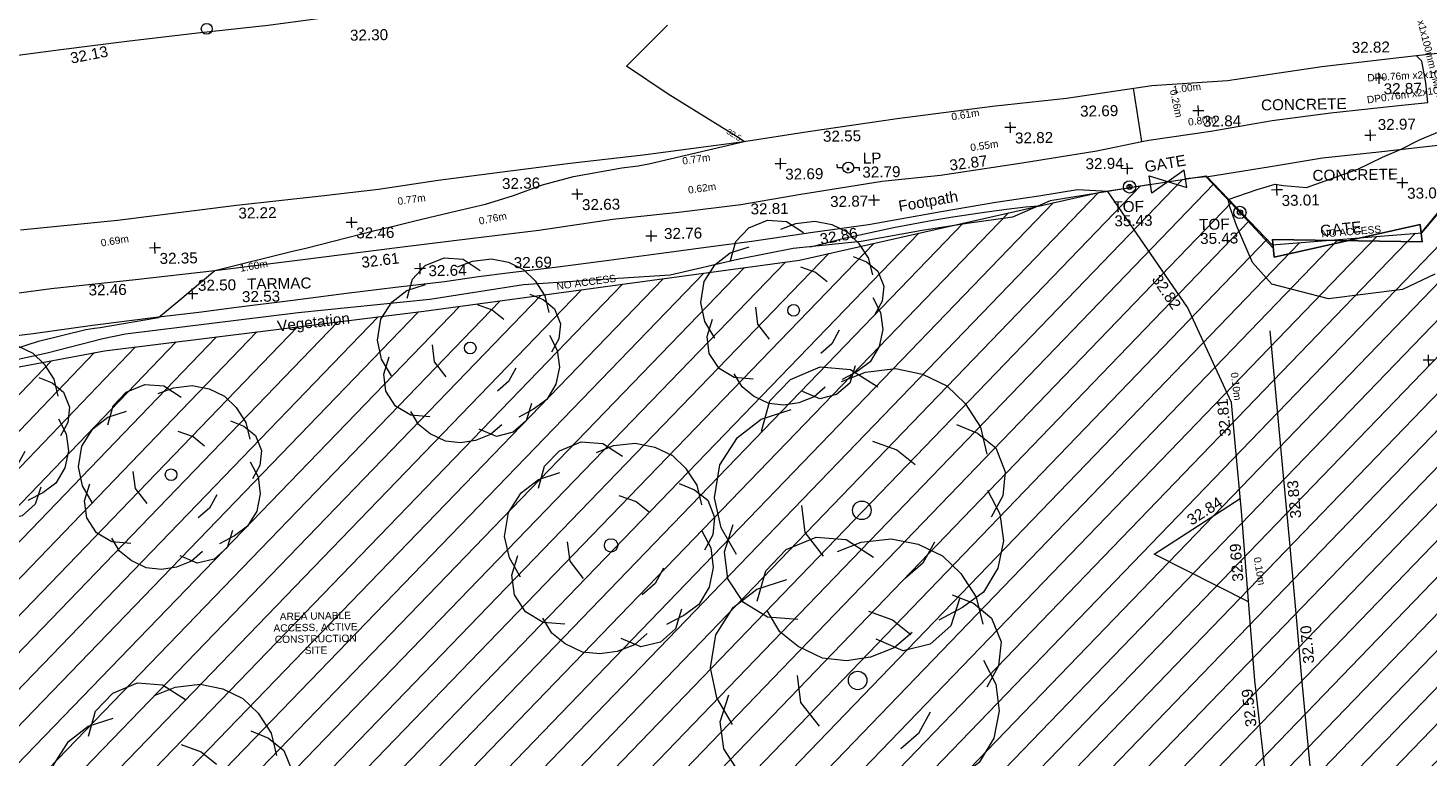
# Model space of a CAD drawing. Header units: millimetres. Extents: x -290717 to 520720, y -103372 to 287762.
# Tile 298 of 375: x 136870 to 184944, y 164211 to 189235. Entities that reach past the tile are written whole.
import ezdxf

# ---------------------------------------------------------------- set-up
doc = ezdxf.new("R2010")
doc.units = ezdxf.units.MM
for name, pattern in [('IMPORT-HIDDEN2 _3_', [4762.5, 3175, -1587.5]), ('IMPORT-UG_DRAINAGE_UNIDENTIFIED_QLB2 _2_', [2700, 1500, -300.0000000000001, 0, -250, 150, -300.0000000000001, 0, -200]), ('IMPORT-UG_ELEC_LV_QLB2 _2_', [2700, 1500, -300.0000000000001, 0, -250, 150, -300.0000000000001, 0, -200]), ('IMPORT-UG_ELEC_STREET LIGHTING_QLB2 _2_', [2700, 1500, -300.0000000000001, 0, -250, 150, -300.0000000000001, 0, -200])]:
    doc.linetypes.add(name, pattern=pattern)
for name, color, linetype, lineweight, true_color in [('00__TOPO__TOP_OF_FENCE_SYMBOL', 7, 'Continuous', 9, 0x666666), ('00_TOPO_FENCE', 7, 'Continuous', 9, 0x3f7f4f), ('00_TOPO_FOOTPATH', 7, 'Continuous', 9, 0xa50000), ('00_TOPO_FURN_BOLLARD', 7, 'Continuous', 9, 0x666666), ('00_TOPO_FURN_LAMP_POST', 7, 'Continuous', 9, 0x666666), ('00_TOPO_GATE', 7, 'Continuous', 9, 0xa50000), ('00_TOPO_LEVEL_SPOT', 7, 'Continuous', 9, 0x666666), ('00_TOPO_TOP_OF_FENCE', 7, 'Continuous', 9, 0x666666), ('00_TOPO_TREE', 7, 'Continuous', 9, 0x666666), ('00_TOPO_VEGETATION', 7, 'Continuous', 9, 0x52a552), ('00_UAV_FENCE', 7, 'Continuous', 9, 0x264c2f), ('00_UAV_GATE', 7, 'Continuous', 9, 0xa50000), ('00_UAV_LEVEL_SPOT', 7, 'Continuous', 9, 0x666666), ('01_DTM_CONTOUR_MJR', 7, 'Continuous', 9, 0x7f3f00), ('01_DTM_CONTOUR_MJR_LABELS', 7, 'Continuous', 9, 0x7f3f00), ('01_DTM_CONTOUR_MNR', 7, 'Continuous', 9, 0xa5a552), ('12333-PUM-2D-U-0001-C01 - Rev2_REVIT IMPORT_dwg', 7, 'Continuous', 9, 0x767676), ('PUM-CHAMBER EXTENTS', 6, 'IMPORT-HIDDEN2 _3_', 9, 0xff00ff), ('PUM-ELECTRIC-LV-QLB2', 1, 'IMPORT-UG_ELEC_LV_QLB2 _2_', 9, 0xff0000), ('PUM-UNABLE TO SURVEY', 190, 'Continuous', 9, 0x7f00ff), ('PUM-UNIDENTIFIED-QLB2', 150, 'IMPORT-UG_DRAINAGE_UNIDENTIFIED_QLB2 _2_', 9, 0x007fff)]:
    doc.layers.add(name, color=color, linetype=linetype, lineweight=lineweight, true_color=true_color)
for name, color, linetype, lineweight in [('00_TOPO_ROAD_EDGE', 7, 'Continuous', 9), ('00_TOPO_SURFACE', 7, 'Continuous', 9), ('00_TOPO_SURVEY_TEXT', 7, 'Continuous', 9), ('GEN-TEXT', 7, 'Continuous', 9)]:
    doc.layers.add(name, color=color, linetype=linetype, lineweight=lineweight)
doc.styles.add('Arial_1', font='arial.ttf', dxfattribs={"height": 250})
doc.styles.add('Swis721 Lt BT_1', font='swissl.ttf', dxfattribs={"height": 200})
doc.styles.add('Swis721 Lt BT_2', font='swissl.ttf', dxfattribs={"height": 375})

# ---------------------------------------------------------------- blocks, each defined once
blk = doc.blocks.new('12333-PUM-2D-U-0001-C01 - Rev2_REVIT IMPORT_dwg_CONIFEROUS_TREE_2-2077526-Site Location Plan Existing')
at = {"layer": '00_TOPO_TREE', "color": 254, "true_color": 0xcccccc, "flags": 128}
for points in [[(534054961.9255877, 725732743.7303348), (534055156.5525342, 725733392.4868233), (534055610.6820762, 725733846.6163652), (534056259.4385647, 725734106.1189605), (534056908.195053, 725734041.2433116), (534057492.0758927, 725733651.9894185)], [(534056713.5681065, 725733781.7407165), (534057232.5732973, 725733976.3676628), (534057881.3297858, 725734041.2433116), (534058465.2106255, 725733911.4920139), (534058984.2158161, 725733651.9894185), (534059373.4697092, 725733262.7355254), (534059697.8479536, 725732743.7303348), (534059827.5992512, 725732159.849495)], [(534054378.044748, 725730083.828732), (534054053.6665038, 725730667.7095716), (534053923.915206, 725731316.46606), (534054053.6665038, 725732030.0981975), (534054442.9203969, 725732613.979037), (534054961.9255877, 725733003.23293), (534055610.6820762, 725733197.8598766)], [(534059178.8427628, 725732808.6059835), (534059632.9723048, 725732613.979037), (534060022.2261978, 725732289.6007928), (534060216.8531443, 725731770.5956019), (534060151.9774954, 725731251.5904112), (534059892.4749001, 725730797.4608692)], [(534057362.324595, 725732484.2277393), (534057881.3297858, 725732289.6007928), (534058270.5836789, 725731965.2225486)], [(534059827.5992512, 725731381.3417089), (534060087.1018466, 725730862.3365183), (534060151.9774954, 725730278.4556786), (534060022.2261978, 725729694.5748389), (534059697.8479536, 725729175.5696481), (534059243.7184116, 725728851.1914039), (534058724.7132208, 725728591.6888083)], [(534055675.5577249, 725728656.5644574), (534055026.8012365, 725728721.4401062), (534054507.7960457, 725729045.8183504), (534054183.4178014, 725729564.8235412), (534054118.5421526, 725730148.7043809), (534054313.1690991, 725730732.5852203)], [(534056259.4385647, 725730018.953083), (534055870.1846715, 725730537.9582739), (534055805.3090225, 725731121.8391135)], [(534058659.8375719, 725730278.4556786), (534058400.3349767, 725729824.3261366), (534058011.0810835, 725729499.9478923)], [(534058140.8323812, 725728332.186213), (534057751.5784881, 725728007.8079689), (534057232.5732973, 725727813.1810222), (534056713.5681065, 725727748.3053734), (534056194.5629157, 725727813.1810222), (534055675.5577249, 725728072.6836176), (534055286.3038319, 725728397.0618619), (534055026.8012365, 725728851.1914039)], [(534059178.8427628, 725729045.8183504), (534058984.2158161, 725728461.9375106), (534058530.0862743, 725728072.6836176), (534057946.2054345, 725727942.9323199), (534057362.324595, 725728202.4349152)]]:
    blk.add_lwpolyline(points, dxfattribs=at)
at = {"layer": '00_TOPO_TREE', "color": 254, "true_color": 0xcccccc}
blk.add_circle((534057102.8219996, 725730992.0878158), 200.1345611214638, dxfattribs=at)
blk = doc.blocks.new('12333-PUM-2D-U-0001-C01 - Rev2_REVIT IMPORT_dwg_CONIFEROUS_TREE_2-2077527-Site Location Plan Existing')
at = {"layer": '00_TOPO_TREE', "color": 254, "true_color": 0xcccccc, "flags": 128}
for points in [[(534066087.0929633, 725733843.0327543), (534066281.7199099, 725734491.7892429), (534066735.8494518, 725734945.9187847), (534067384.6059403, 725735205.42138), (534068033.3624287, 725735140.5457312), (534068617.2432683, 725734751.291838)], [(534067838.7354822, 725734881.043136), (534068357.7406729, 725735075.6700824), (534069006.4971614, 725735140.5457312), (534069590.3780012, 725735010.7944335), (534070109.3831918, 725734751.291838), (534070498.6370848, 725734362.037945), (534070823.0153292, 725733843.0327543), (534070952.7666268, 725733259.1519146)], [(534065503.2121236, 725731183.1311516), (534065178.8338795, 725731767.0119911), (534065049.0825817, 725732415.7684796), (534065178.8338795, 725733129.4006171), (534065568.0877725, 725733713.2814566), (534066087.0929633, 725734102.5353496), (534066735.8494518, 725734297.1622962)], [(534068487.4919707, 725733583.5301589), (534069006.4971614, 725733388.9032125), (534069395.7510545, 725733064.5249681)], [(534070304.0101385, 725733907.9084032), (534070758.1396804, 725733713.2814566), (534071147.3935735, 725733388.9032125), (534071342.0205199, 725732869.8980215), (534071277.1448711, 725732350.8928308), (534071017.6422758, 725731896.7632889)], [(534067384.6059403, 725731118.2555026), (534066995.3520472, 725731637.2606936), (534066930.4763982, 725732221.1415331)], [(534070952.7666268, 725732480.6441286), (534071212.2692223, 725731961.6389378), (534071277.1448711, 725731377.7580981), (534071147.3935735, 725730793.8772584), (534070823.0153292, 725730274.8720677), (534070368.8857872, 725729950.4938235), (534069849.8805965, 725729690.9912279)], [(534066800.7251006, 725729755.866877), (534066151.9686121, 725729820.7425258), (534065632.9634213, 725730145.12077), (534065308.5851771, 725730664.1259607), (534065243.7095283, 725731248.0068004), (534065438.3364747, 725731831.88764)], [(534069785.0049476, 725731377.7580981), (534069525.5023523, 725730923.6285561), (534069136.2484592, 725730599.2503119)], [(534069265.9997569, 725729431.4886327), (534068876.7458637, 725729107.1103884), (534068357.7406729, 725728912.4834418), (534067838.7354822, 725728847.607793), (534067319.7302914, 725728912.4834418), (534066800.7251006, 725729171.9860373), (534066411.4712076, 725729496.3642814), (534066151.9686121, 725729950.4938235)], [(534070304.0101385, 725730145.12077), (534070109.3831918, 725729561.2399302), (534069655.25365, 725729171.9860373), (534069071.3728102, 725729042.2347397), (534068487.4919707, 725729301.737335)]]:
    blk.add_lwpolyline(points, dxfattribs=at)
at = {"layer": '00_TOPO_TREE', "color": 254, "true_color": 0xcccccc}
blk.add_circle((534068227.9893752, 725732091.3902354), 200.1345612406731, dxfattribs=at)
blk = doc.blocks.new('12333-PUM-2D-U-0001-C01 - Rev2_REVIT IMPORT_dwg_CONIFEROUS_TREE_2-2077528-Site Location Plan Existing')
at = {"layer": '00_TOPO_TREE', "color": 254, "true_color": 0xcccccc, "flags": 128}
for points in [[(534038054.9876048, 725730172.4043403), (534038249.6145514, 725730821.1608288), (534038703.7440932, 725731275.2903706), (534039352.5005818, 725731534.792966), (534040001.2570702, 725731469.917317), (534040585.1379098, 725731080.663424)], [(534039806.6301237, 725731210.4147217), (534040325.6353143, 725731405.0416683), (534040974.3918028, 725731469.917317), (534041558.2726426, 725731340.1660194), (534042077.2778333, 725731080.663424), (534042466.5317264, 725730691.4095309), (534042790.9099707, 725730172.4043403), (534042920.6612684, 725729588.5235006)], [(534037471.1067652, 725727512.5027373), (534037146.7285209, 725728096.383577), (534037016.9772232, 725728745.1400656), (534037146.7285209, 725729458.7722028), (534037535.9824139, 725730042.6530423), (534038054.9876048, 725730431.9069355), (534038703.7440932, 725730626.533882)], [(534042271.9047799, 725730237.279989), (534042726.0343218, 725730042.6530423), (534043115.2882149, 725729718.2747983), (534043309.9151614, 725729199.2696073), (534043245.0395125, 725728680.2644166), (534042985.5369173, 725728226.1348747)], [(534040455.3866122, 725729912.9017448), (534040974.3918028, 725729718.2747983), (534041363.645696, 725729393.8965541)], [(534042920.6612684, 725728810.0157143), (534043180.1638638, 725728291.0105236), (534043245.0395125, 725727707.129684), (534043115.2882149, 725727123.2488441), (534042790.9099707, 725726604.2436535), (534042336.7804287, 725726279.8654093), (534041817.7752379, 725726020.3628137)], [(534039352.5005818, 725727447.6270884), (534038963.2466886, 725727966.6322794), (534038898.3710397, 725728550.5131189)], [(534038768.619742, 725726085.2384628), (534038119.8632535, 725726150.1141117), (534037600.8580628, 725726474.492356), (534037276.4798186, 725726993.4975467), (534037211.6041697, 725727577.3783864), (534037406.2311162, 725728161.2592258)], [(534041752.8995891, 725727707.129684), (534041493.3969938, 725727253.0001421), (534041104.1431006, 725726928.6218977)], [(534042271.9047799, 725726474.492356), (534042077.2778333, 725725890.6115161), (534041623.1482914, 725725501.357623), (534041039.2674516, 725725371.6063254), (534040455.3866122, 725725631.1089207)], [(534041233.8943983, 725725760.8602184), (534040844.6405051, 725725436.4819742), (534040325.6353143, 725725241.8550277), (534039806.6301237, 725725176.9793788), (534039287.6249329, 725725241.8550277), (534038768.619742, 725725501.357623), (534038379.365849, 725725825.7358674), (534038119.8632535, 725726279.8654093)]]:
    blk.add_lwpolyline(points, dxfattribs=at)
at = {"layer": '00_TOPO_TREE', "color": 254, "true_color": 0xcccccc}
blk.add_circle((534040195.8840168, 725728420.7618213), 200.1345611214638, dxfattribs=at)
blk = doc.blocks.new('12333-PUM-2D-U-0001-C01 - Rev2_REVIT IMPORT_dwg_CONIFEROUS_TREE_2-2077529-Site Location Plan Existing')
at = {"layer": '00_TOPO_TREE', "color": 254, "true_color": 0xcccccc, "flags": 128}
for points in [[(534044615.1961455, 725728574.4560597), (534044809.8230921, 725729223.2125483), (534045263.952634, 725729677.3420901), (534045912.7091226, 725729936.8446854), (534046561.4656109, 725729871.9690366), (534047145.3464506, 725729482.7151434)], [(534046366.8386644, 725729612.4664414), (534046885.8438551, 725729807.0933877), (534047534.6003436, 725729871.9690366), (534048118.4811834, 725729742.2177389), (534048637.486374, 725729482.7151434), (534049026.7402671, 725729093.4612503), (534049351.1185114, 725728574.4560597), (534049480.8698091, 725727990.57522)], [(534044031.3153059, 725725914.554457), (534043706.9370617, 725726498.4352965), (534043577.1857639, 725727147.191785), (534043706.9370617, 725727860.8239223), (534044096.1909547, 725728444.704762), (534044615.1961455, 725728833.9586549), (534045263.952634, 725729028.5856016)], [(534047015.5951529, 725728314.9534643), (534047534.6003436, 725728120.3265177), (534047923.8542368, 725727795.9482735)], [(534048832.1133206, 725728639.3317084), (534049286.2428626, 725728444.704762), (534049675.4967557, 725728120.3265177), (534049870.1237022, 725727601.3213269), (534049805.2480533, 725727082.3161362), (534049545.745458, 725726628.1865941)], [(534045912.7091226, 725725849.678808), (534045523.4552293, 725726368.6839988), (534045458.5795804, 725726952.5648383)], [(534049480.8698091, 725727212.0674337), (534049740.3724045, 725726693.0622431), (534049805.2480533, 725726109.1814034), (534049675.4967557, 725725525.3005638), (534049351.1185114, 725725006.2953731), (534048896.9889694, 725724681.9171287), (534048377.9837786, 725724422.4145333)], [(534045328.8282828, 725724487.2901824), (534044680.0717944, 725724552.1658312), (534044161.0666035, 725724876.5440754), (534043836.6883593, 725725395.5492661), (534043771.8127105, 725725979.4301058), (534043966.439657, 725726563.3109454)], [(534048313.1081298, 725726109.1814034), (534048053.6055346, 725725655.0518615), (534047664.3516414, 725725330.6736172)], [(534047794.1029391, 725724162.9119381), (534047404.849046, 725723838.5336938), (534046885.8438551, 725723643.9067472), (534046366.8386644, 725723579.0310984), (534045847.8334736, 725723643.9067472), (534045328.8282828, 725723903.4093426), (534044939.5743898, 725724227.7875868), (534044680.0717944, 725724681.9171287)], [(534048832.1133206, 725724876.5440754), (534048637.486374, 725724292.6632355), (534048183.3568322, 725723903.4093426), (534047599.4759924, 725723773.6580449), (534047015.5951529, 725724033.1606401)]]:
    blk.add_lwpolyline(points, dxfattribs=at)
at = {"layer": '00_TOPO_TREE', "color": 254, "true_color": 0xcccccc}
blk.add_circle((534046756.0925575, 725726822.8135408), 200.1345611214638, dxfattribs=at)
blk = doc.blocks.new('12333-PUM-2D-U-0001-C01 - Rev2_REVIT IMPORT_dwg_MSL_Bollard_2-2077182-Site Location Plan Existing')
at = {"layer": '00_TOPO_FURN_BOLLARD', "color": 254, "true_color": 0xcccccc}
blk.add_circle((0, 0), 62.50000000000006, dxfattribs=at)
blk = doc.blocks.new('12333-PUM-2D-U-0001-C01 - Rev2_REVIT IMPORT_dwg_MSL_Lamp_Post_SYM-2077199-Site Location Plan Existing')
at = {"layer": '00_TOPO_FURN_LAMP_POST', "color": 254, "true_color": 0xcccccc, "flags": 128}
for points in [[(-500.1060478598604, 0), (-1000.212095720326, 0), (-1000.212095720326, 316.7338303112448)], [(500.1060478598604, 0), (1000.21209571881, 0), (1000.21209571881, -316.7338303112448)]]:
    blk.add_lwpolyline(points, dxfattribs=at)
at = {"layer": '00_TOPO_FURN_LAMP_POST', "color": 254, "true_color": 0xcccccc}
blk.add_circle((0, 0), 500.1060478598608, dxfattribs=at)
blk = doc.blocks.new('12333-PUM-2D-U-0001-C01 - Rev2_REVIT IMPORT_dwg__U51-2077578-Site Location Plan Existing')
at = {"layer": '00_TOPO_GATE', "color": 9, "true_color": 0xe1aaaa, "flags": 128}
blk.add_lwpolyline([(42.30385725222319, -297.0023293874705), (-42.30385725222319, 297.0023293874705), (1241.721594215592, -126.1619294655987), (1157.113879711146, 467.8427293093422)], close=True, dxfattribs=at)
blk = doc.blocks.new('12333-PUM-2D-U-0001-C01 - Rev2_REVIT IMPORT_dwg__U52-2077579-Site Location Plan Existing')
at = {"layer": '00_TOPO_GATE', "color": 9, "true_color": 0xe1aaaa, "flags": 128}
blk.add_lwpolyline([(25.41827112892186, -298.9212463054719), (-25.41827112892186, 298.9212463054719), (5108.923205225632, 133.3461428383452), (5058.086662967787, 731.188635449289)], close=True, dxfattribs=at)
blk = doc.blocks.new('12333-PUM-2D-U-0001-C01 - Rev2_REVIT IMPORT_dwg_MM-2077200-Site Location Plan Existing')
at = {"layer": '00_TOPO_LEVEL_SPOT', "color": 254, "true_color": 0xcccccc, "flags": 128}
for points in [[(0, -500.0000000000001), (0, 0), (-500.0000000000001, 0)], [(500.0000000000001, 0), (0, 0), (0, 500.0000000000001)]]:
    blk.add_lwpolyline(points, dxfattribs=at)
blk = doc.blocks.new('12333-PUM-2D-U-0001-C01 - Rev2_REVIT IMPORT_dwg_CONIFEROUS_TREE-2077251-Site Location Plan Existing')
at = {"layer": '00_TOPO_TREE', "color": 254, "true_color": 0xcccccc, "flags": 128}
for points in [[(-1889.403682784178, 1545.875740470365), (-1717.639711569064, 2118.422311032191), (-1316.857112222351, 2519.204910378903), (-744.3105416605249, 2748.223538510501), (-171.763971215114, 2690.968881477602), (343.5279423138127, 2347.440939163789)], [(-343.5279423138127, 2461.950253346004), (114.5093140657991, 2633.714224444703), (687.0558846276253, 2690.968881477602), (1202.347798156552, 2576.459567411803), (1660.385054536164, 2347.440939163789), (2003.912996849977, 2003.912996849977), (2290.18628213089, 1545.875740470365), (2404.695596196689, 1030.583826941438)], [(-2404.695596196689, -801.5651986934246), (-2690.968881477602, -286.2732852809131), (-2805.478195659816, 286.2732852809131), (-2690.968881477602, 916.0745128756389), (-2347.440939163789, 1431.36642628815), (-1889.403682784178, 1774.894368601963), (-1316.857112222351, 1946.658339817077)], [(1832.149025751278, 1603.130397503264), (2232.93162509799, 1431.36642628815), (2576.459567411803, 1145.093141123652), (2748.223538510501, 687.0558846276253), (2690.968881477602, 229.0186282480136), (2461.950253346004, -171.763971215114)], [(229.0186282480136, 1316.857112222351), (687.0558846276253, 1145.093141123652), (1030.583826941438, 858.8198558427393)], [(2404.695596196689, 343.5279423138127), (2633.714224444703, -114.5093140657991), (2690.968881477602, -629.8012275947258), (2576.459567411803, -1145.093141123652), (2290.18628213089, -1603.130397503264), (1889.403682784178, -1889.403682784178), (1431.36642628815, -2118.422311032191)], [(-744.3105416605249, -858.8198558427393), (-1087.838483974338, -400.7825993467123), (-1145.093141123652, 114.5093140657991)], [(-1259.602455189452, -2061.167653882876), (-1832.149025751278, -2003.912996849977), (-2290.18628213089, -1717.639711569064), (-2576.459567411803, -1259.602455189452), (-2633.714224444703, -744.3105416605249), (-2461.950253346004, -229.0186282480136)], [(1374.111769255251, -629.8012275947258), (1145.093141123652, -1030.583826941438), (801.5651986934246, -1316.857112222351)], [(1832.149025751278, -1717.639711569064), (1660.385054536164, -2232.93162509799), (1259.602455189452, -2576.459567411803), (744.3105416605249, -2690.968881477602), (229.0186282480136, -2461.950253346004)], [(916.0745128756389, -2347.440939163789), (572.5465705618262, -2633.714224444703), (114.5093140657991, -2805.478195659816), (-343.5279423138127, -2862.732852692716), (-801.5651986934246, -2805.478195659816), (-1259.602455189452, -2576.459567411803), (-1603.130397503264, -2290.18628213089), (-1832.149025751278, -1889.403682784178)]]:
    blk.add_lwpolyline(points, dxfattribs=at)
at = {"layer": '00_TOPO_TREE', "color": 254, "true_color": 0xcccccc}
blk.add_circle((0, 0), 176.6246020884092, dxfattribs=at)
blk = doc.blocks.new('12333-PUM-2D-U-0001-C01 - Rev2_REVIT IMPORT_dwg__U78-2077608-Site Location Plan Existing')
at = {"layer": '00_UAV_GATE', "color": 9, "true_color": 0xe1aaaa, "flags": 128}
blk.add_lwpolyline([(-25.41827112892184, 298.9212463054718), (25.41827112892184, -298.9212463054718), (-5108.923205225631, -133.3461428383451), (-5058.086662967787, -731.1886354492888)], close=True, dxfattribs=at)
blk = doc.blocks.new('12333-PUM-2D-U-0001-C01 - Rev2_REVIT IMPORT_dwg_UAV-2077255-Site Location Plan Existing')
at = {"layer": '00_UAV_LEVEL_SPOT', "color": 254, "true_color": 0xcccccc, "flags": 128}
for points in [[(0, -500.0000000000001), (0, 0), (-500.0000000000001, 0)], [(500.0000000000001, 0), (0, 0), (0, 500.0000000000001)]]:
    blk.add_lwpolyline(points, dxfattribs=at)
blk = doc.blocks.new('12333-PUM-2D-U-0001-C01 - Rev2_REVIT IMPORT_dwg_MSL_Node_LineworkTOF-2077201-Site Location Plan Existing')
at = {"layer": '00__TOPO__TOP_OF_FENCE_SYMBOL', "color": 254, "true_color": 0xcccccc, "flags": 128}
for points in [[(165.3591892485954, 165.3591892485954), (0, 0), (-165.3591892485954, 165.3591892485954)], [(165.3591892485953, -165.3591892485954), (0, 0), (-165.3591892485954, -165.3591892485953)]]:
    blk.add_lwpolyline(points, dxfattribs=at)
at = {"layer": '00__TOPO__TOP_OF_FENCE_SYMBOL', "color": 254, "true_color": 0xcccccc}
for radius in [562.5594001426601, 233.853208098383]:
    blk.add_circle((0, 0), radius, dxfattribs=at)
blk = doc.blocks.new('12333-PUM-2D-U-0001-C01 - Rev2_REVIT IMPORT_dwg_MGS62954_T2_Galway_ITM_3d_Rev1-2077680-Site Location Plan Existing')
at = {"layer": '00_TOPO_FENCE', "color": 254, "true_color": 0xcccccc}
blk.add_line((534080560.6465706, 725736199.7249339), (534079089.706109, 725735982.6870704), dxfattribs=at)
at = {"layer": '00_TOPO_FENCE', "color": 254, "true_color": 0xcccccc, "flags": 128}
for points in [[(534089819.8181641, 725734364.0279521), (534091587.8681737, 725736440.7020699), (534092625.7930987, 725737541.3462248), (534097629.2555963, 725737998.4735422), (534105021.721773, 725738801.3791058), (534107412.8342192, 725739013.897784), (534109747.2000771, 725739215.477581), (534111269.5559804, 725739309.8737594), (534111565.4135019, 725739349.1290561), (534112422.2685639, 725735423.3515906), (534113518.8731127, 725730255.5723001), (534114553.873535, 725720679.9188492)], [(534084736.3132299, 725733931.760563), (534083702.6926469, 725735094.4357015), (534082468.651852, 725736428.5140647), (534081760.0643075, 725736370.5653338)]]:
    blk.add_lwpolyline(points, dxfattribs=at)
at = {"layer": '00_TOPO_FOOTPATH', "color": 254, "true_color": 0xcccccc, "flags": 128}
for points in [[(534041213.2158711, 725733101.4962702), (534042755.5193905, 725733281.3846718), (534045655.0099865, 725733545.9139354), (534048380.8926959, 725733805.3617029), (534051404.8877957, 725734133.4299015), (534054750.0257494, 725734498.1554894), (534057260.7288721, 725734766.131496), (534059525.9743461, 725734997.5792483), (534062080.0533819, 725735330.6792617), (534064331.4164699, 725735525.0418363), (534066478.1114933, 725735754.5814434), (534068550.0955523, 725736076.9933017), (534071346.7820883, 725736468.2548326), (534073354.2506836, 725736638.3443124), (534076166.4515932, 725737011.3752475), (534078730.935949, 725737383.9475698), (534080280.6208058, 725737676.7111665), (534080030.3167347, 725739507.5337886)], [(534082468.651852, 725736428.5140647), (534084689.8169116, 725736747.9614198), (534086474.9225988, 725737004.4299549), (534088413.2394424, 725737175.2506272), (534089936.6856776, 725737328.8929453), (534091592.3319272, 725737479.6838331), (534092625.7930987, 725737541.3462248)], [(534079089.706109, 725735982.6870704), (534078049.0715628, 725736054.328202), (534076720.3586649, 725735858.8648909), (534075238.7315319, 725735665.8502871), (534073356.8451687, 725735387.5688556), (534070846.5319447, 725734978.9219357), (534068931.1370717, 725734748.0802054), (534066834.2026293, 725734483.979869), (534065423.8192201, 725734321.7143017), (534063805.2035002, 725734136.6455272), (534061912.8399652, 725733916.8772883), (534060158.0540732, 725733719.7431765), (534058514.0457522, 725733545.5513664), (534057433.0991516, 725733432.1944396), (534056255.579345, 725733277.3455896), (534054571.737803, 725733115.0358073), (534052882.112075, 725732933.3238752), (534051040.8603336, 725732728.8830935), (534049097.738756, 725732519.9682964), (534047810.2267788, 725732372.9180695), (534046422.4989023, 725732232.8793951), (534044152.7375897, 725731985.6171786), (534042104.2779237, 725731736.7329384), (534040474.9878577, 725731575.6810114)]]:
    blk.add_lwpolyline(points, dxfattribs=at)
at = {"layer": '00_TOPO_ROAD_EDGE', "color": 254, "true_color": 0xcccccc, "flags": 128}
for points in [[(534033104.9689761, 725740459.8473704), (534035555.2704597, 725740668.3225173), (534038263.5407296, 725740972.4280123), (534040523.8177791, 725741176.4420397), (534043224.1310788, 725741487.1613616), (534045496.3261999, 725741728.7199506), (534047933.3784135, 725741976.977214), (534050361.6183352, 725742193.0608929), (534052757.5622326, 725742470.2915022), (534055401.4840017, 725742761.796875), (534057815.2787915, 725743082.9169078), (534060459.857713, 725743363.8650292), (534063350.9367885, 725743693.149701), (534066397.7802785, 725744014.1670485), (534069642.2740194, 725744375.130102), (534072218.411917, 725744677.8328604), (534074625.9544624, 725744954.3059459), (534076917.8177825, 725745218.4599398), (534080295.6753604, 725745525.838803), (534082250.5037208, 725745657.2662455), (534085202.2732607, 725745987.2579671), (534088797.6026757, 725746477.4211591), (534091802.2110071, 725746788.8694601)], [(534041730.4608015, 725735317.9832926), (534045072.4127669, 725735595.1421044), (534049166.8347232, 725736036.3873852), (534052077.9519004, 725736301.7413015), (534054047.129259, 725736498.4014407), (534056106.2844405, 725736767.9867526), (534058127.5571446, 725736994.8318716), (534060649.0315709, 725737281.643234), (534063155.7470049, 725737513.6608075), (534066625.2664149, 725737921.5449387), (534068829.5700359, 725738225.9236958), (534071903.0580063, 725738608.7035432), (534075175.8924517, 725738984.3894305), (534077729.599429, 725739211.8085356), (534080664.1829662, 725739589.0084883), (534083267.9059826, 725739718.0286187), (534086509.2554448, 725740143.6784401), (534089260.2899566, 725740412.9397565), (534092685.2740358, 725740739.9427481)]]:
    blk.add_lwpolyline(points, dxfattribs=at)
at = {"layer": '00_TOPO_SURFACE', "color": 254, "true_color": 0xcccccc, "flags": 128}
blk.add_lwpolyline([(534080280.6208058, 725737676.7111665), (534080525.8585052, 725737723.0410191), (534082657.7134101, 725737991.0207857), (534084771.6343562, 725738319.0004151), (534086791.0552496, 725738547.4308517), (534089015.7755635, 725738749.8005006), (534090127.5941032, 725738848.9961091), (534090076.0401391, 725739520.2983634), (534089941.943459, 725740269.4398012), (534089759.9385664, 725740460.6440922)], dxfattribs=at)
at = {"layer": '00_TOPO_VEGETATION', "color": 254, "true_color": 0xcccccc, "flags": 128}
blk.add_lwpolyline([(534079089.706109, 725735982.6870704), (534077107.4490384, 725735701.4455252), (534075803.4358929, 725735155.7743704), (534074242.3401212, 725734968.6056678), (534072688.4736475, 725734754.1856192), (534070589.9404671, 725734418.4856968), (534068254.1179713, 725734208.5613723), (534066393.0580396, 725733874.6943495), (534064009.6505664, 725733373.5769926), (534061509.3260654, 725733261.5801309), (534058971.5291822, 725733123.2938733), (534055743.4118702, 725732677.8974553), (534051215.1617922, 725732306.7433043), (534045278.8563303, 725731679.1055425), (534044490.663189, 725731522.6631731), (534042576.4293175, 725731066.5741615), (534040192.6977263, 725730599.747988)], dxfattribs=at)
at = {"layer": '00_UAV_FENCE', "color": 254, "true_color": 0xcccccc, "flags": 128}
for points in [[(534084283.4714114, 725714614.7309977), (534084020.4526887, 725717300.979053), (534083843.4710001, 725719108.5185001), (534083647.724278, 725722285.1770046), (534083484.4710001, 725724934.5185001), (534083309.2241297, 725727272.1865741), (534083204.471, 725728669.5185), (534081752.7417334, 725731962.0285367), (534081745.471, 725731978.5185), (534079089.706109, 725735982.6870704)], [(534084566.4710001, 725731101.5185002), (534084941.2414995, 725726116.6528975), (534085104.4710001, 725723945.5185), (534085305.9987741, 725721131.8778507), (534085447.5775002, 725719155.219), (534085673.780219, 725716147.4232845), (534085996.5775002, 725711855.219), (534086056.6948432, 725711163.7040931), (534086489.6503397, 725706183.5242652), (534086541.5775001, 725705586.2190001), (534086924.9495795, 725701202.7571129), (534087230.5775002, 725697708.219), (534086066.2588428, 725696776.3391744), (534082164.4504026, 725693653.4685186), (534081658.6155, 725693248.616)], [(534083676.5432086, 725721817.491518), (534080456.5775001, 725723508.219), (534081610.8437002, 725724222.1235765), (534083452.4867655, 725725361.1653438)]]:
    blk.add_lwpolyline(points, dxfattribs=at)
at = {"layer": '01_DTM_CONTOUR_MJR', "color": 254, "true_color": 0xcccccc, "flags": 128}
blk.add_lwpolyline([(534041041.9242878, 725731108.478371), (534042281.4618577, 725731486.7094905), (534043921.8945984, 725731856.3331405), (534044218.4459666, 725731895.3835171), (534044408.0415879, 725731919.2098299), (534046420.0000001, 725732230), (534047089.8440111, 725732765.2484037), (534048380.0000001, 725733810.0000002), (534051063.4730484, 725734418.236089), (534051523.1379107, 725734522.9548031), (534053894.1702052, 725735076.9639068), (534054500.5211664, 725735212.7966678), (534055282.5041454, 725735388.8120662), (534056721.7604586, 725735706.0687678), (534057712.0422952, 725735923.4872359), (534058683.7702884, 725736202.8550904), (534059686.4114105, 725736546.9339782), (534060745.5868335, 725736815.1004015), (534062417.377329, 725737088.4238113), (534062981.5871184, 725737149.8702947), (534063342.5864084, 725737201.0076169), (534066630.0000001, 725737920.0000001), (534066279.8529854, 725738146.4638842), (534064049.9583316, 725739588.6883888), (534062640.0000001, 725740570.0000002), (534064073.1642717, 725741950.8198096)], dxfattribs=at)
at = {"layer": '01_DTM_CONTOUR_MNR', "color": 254, "true_color": 0xcccccc, "flags": 128}
for points in [[(534090265.0323723, 725732944.6511443), (534089145.1956927, 725732447.2453448), (534086597.9221744, 725732162.7081757), (534084666.5523909, 725732707.3133285), (534084008.871722, 725733453.17721), (534083481.0042728, 725734740.7298917), (534083262.3498024, 725735378.7588936), (534083210.0000001, 725735630), (534084217.1990467, 725735957.2226439), (534084841.7829459, 725736127.6899226), (534085119.6564015, 725736085.5268037), (534085906.9555977, 725736000.8402803), (534087678.8919446, 725736602.9187045), (534088542.7013578, 725737000.8531672), (534089180.0000002, 725737260), (534089793.1680665, 725737556.6318974), (534089978.5554035, 725737638.4432285), (534090764.462625, 725737945.802331)], [(534068848.2285606, 725734261.9550973), (534070003.8368936, 725734536.5264009), (534070710.4051126, 725734679.3340883), (534071710.4661247, 725734872.4417344), (534073064.1141157, 725735107.3627374), (534073751.9288729, 725735202.9430381), (534074762.2672065, 725735335.5870447), (534075506.4589631, 725735427.3320159), (534076257.3747249, 725735508.0025079), (534076696.1273216, 725735529.3257909)]]:
    blk.add_lwpolyline(points, dxfattribs=at)
for name, p, xscale, yscale, zscale in [('12333-PUM-2D-U-0001-C01 - Rev2_REVIT IMPORT_dwg_MSL_Bollard_2-2077182-Site Location Plan Existing', (534048248.3070021, 725742104.7264869), 3, 3, 3), ('12333-PUM-2D-U-0001-C01 - Rev2_REVIT IMPORT_dwg_MM-2077200-Site Location Plan Existing', (534088466.5871824, 725739703.8054394), 0.375, 0.375, 0.375), ('12333-PUM-2D-U-0001-C01 - Rev2_REVIT IMPORT_dwg_MM-2077200-Site Location Plan Existing', (534082244.9516809, 725738696.7731147), 0.375, 0.375, 0.375), ('12333-PUM-2D-U-0001-C01 - Rev2_REVIT IMPORT_dwg_MM-2077200-Site Location Plan Existing', (534075779.3803807, 725738235.9554523), 0.375, 0.375, 0.375), ('12333-PUM-2D-U-0001-C01 - Rev2_REVIT IMPORT_dwg_MM-2077200-Site Location Plan Existing', (534088135.284704, 725737751.8291192), 0.375, 0.375, 0.375), ('12333-PUM-2D-U-0001-C01 - Rev2_REVIT IMPORT_dwg_MM-2077200-Site Location Plan Existing', (534067868.0305274, 725737132.7662828), 0.375, 0.375, 0.375), ('12333-PUM-2D-U-0001-C01 - Rev2_REVIT IMPORT_dwg_MSL_Lamp_Post_SYM-2077199-Site Location Plan Existing', (534070191.1176609, 725736957.9711876), 0.375, 0.375, 0.375), ('12333-PUM-2D-U-0001-C01 - Rev2_REVIT IMPORT_dwg_MM-2077200-Site Location Plan Existing', (534079772.6815419, 725736755.6818259), 0.375, 0.375, 0.375), ('12333-PUM-2D-U-0001-C01 - Rev2_REVIT IMPORT_dwg_MM-2077200-Site Location Plan Existing', (534060872.6714286, 725736207.3930482), 0.375, 0.375, 0.375), ('12333-PUM-2D-U-0001-C01 - Rev2_REVIT IMPORT_dwg_MM-2077200-Site Location Plan Existing', (534071054.4401144, 725735822.4562966), 0.375, 0.375, 0.375), ('12333-PUM-2D-U-0001-C01 - Rev2_REVIT IMPORT_dwg_MSL_Node_LineworkTOF-2077201-Site Location Plan Existing', (534079838.3456478, 725736124.5310098), 0.375, 0.375, 0.375), ('12333-PUM-2D-U-0001-C01 - Rev2_REVIT IMPORT_dwg_MM-2077200-Site Location Plan Existing', (534084894.4910212, 725735932.1398183), 0.375, 0.375, 0.375), ('12333-PUM-2D-U-0001-C01 - Rev2_REVIT IMPORT_dwg_MM-2077200-Site Location Plan Existing', (534089208.181461, 725736102.8178804), 0.375, 0.375, 0.375), ('12333-PUM-2D-U-0001-C01 - Rev2_REVIT IMPORT_dwg_MM-2077200-Site Location Plan Existing', (534053104.3491382, 725735371.0858403), 0.375, 0.375, 0.375), ('12333-PUM-2D-U-0001-C01 - Rev2_REVIT IMPORT_dwg_MSL_Node_LineworkTOF-2077201-Site Location Plan Existing', (534083612.4584665, 725735183.6709279), 0.375, 0.375, 0.375), ('12333-PUM-2D-U-0001-C01 - Rev2_REVIT IMPORT_dwg_MM-2077200-Site Location Plan Existing', (534046337.5596027, 725734615.5187732), 0.375, 0.375, 0.375), ('12333-PUM-2D-U-0001-C01 - Rev2_REVIT IMPORT_dwg_MM-2077200-Site Location Plan Existing', (534063384.0617037, 725734724.0045935), 0.375, 0.375, 0.375), ('12333-PUM-2D-U-0001-C01 - Rev2_REVIT IMPORT_dwg_MM-2077200-Site Location Plan Existing', (534055429.5242587, 725733745.8557162), 0.375, 0.375, 0.375), ('12333-PUM-2D-U-0001-C01 - Rev2_REVIT IMPORT_dwg_MM-2077200-Site Location Plan Existing', (534047594.9334484, 725733018.2080594), 0.375, 0.375, 0.375), ('12333-PUM-2D-U-0001-C01 - Rev2_REVIT IMPORT_dwg_CONIFEROUS_TREE-2077251-Site Location Plan Existing', (534070450.9635001, 725725186.2770001), 1.8, 1.8, 1.8), ('12333-PUM-2D-U-0001-C01 - Rev2_REVIT IMPORT_dwg_UAV-2077255-Site Location Plan Existing', (534090000.0000001, 725730000.0000001), 0.375, 0.375, 0.375), ('12333-PUM-2D-U-0001-C01 - Rev2_REVIT IMPORT_dwg_CONIFEROUS_TREE-2077251-Site Location Plan Existing', (534061818.9635001, 725724134.2770001), 1.3, 1.3, 1.3), ('12333-PUM-2D-U-0001-C01 - Rev2_REVIT IMPORT_dwg_CONIFEROUS_TREE-2077251-Site Location Plan Existing', (534070204.9635001, 725719351.277), 1.8, 1.8, 1.8), ('12333-PUM-2D-U-0001-C01 - Rev2_REVIT IMPORT_dwg_CONIFEROUS_TREE-2077251-Site Location Plan Existing', (534046597.902, 725715576.1595001), 1.5, 1.5, 1.5)]:
    blk.add_blockref(name, p, dxfattribs=dict(xscale=xscale, yscale=yscale, zscale=zscale))
for name, p in [('12333-PUM-2D-U-0001-C01 - Rev2_REVIT IMPORT_dwg__U51-2077578-Site Location Plan Existing', (534080560.6465706, 725736199.7249339)), ('12333-PUM-2D-U-0001-C01 - Rev2_REVIT IMPORT_dwg_CONIFEROUS_TREE_2-2077527-Site Location Plan Existing', (0, 0)), ('12333-PUM-2D-U-0001-C01 - Rev2_REVIT IMPORT_dwg__U52-2077579-Site Location Plan Existing', (534084736.3132299, 725733931.760563)), ('12333-PUM-2D-U-0001-C01 - Rev2_REVIT IMPORT_dwg__U78-2077608-Site Location Plan Existing', (534089819.8181641, 725734364.0279521)), ('12333-PUM-2D-U-0001-C01 - Rev2_REVIT IMPORT_dwg_CONIFEROUS_TREE_2-2077526-Site Location Plan Existing', (0, 0)), ('12333-PUM-2D-U-0001-C01 - Rev2_REVIT IMPORT_dwg_CONIFEROUS_TREE_2-2077528-Site Location Plan Existing', (0, 0)), ('12333-PUM-2D-U-0001-C01 - Rev2_REVIT IMPORT_dwg_CONIFEROUS_TREE_2-2077529-Site Location Plan Existing', (0, 0))]:
    blk.add_blockref(name, p)
at = {"layer": '00_TOPO_FOOTPATH', "color": 251, "true_color": 0x666666, "char_height": 375, "attachment_point": 1, "line_spacing_factor": 1.005061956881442, "style": 'Swis721 Lt BT_2'}
for s, insert, width, rotation in [('32.87', (534073647.0761648, 725737162.4243445), 1495.902363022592, 6.222847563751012), ('Footpath', (534071863.1193348, 725735783.40648), 2436.183848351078, 8.938448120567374), ('32.86', (534069144.1582443, 725734700.1228925), 1495.902363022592, 8.871243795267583), ('32.61', (534053397.2904905, 725734176.4563779), 1495.902363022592, 6.1375184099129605)]:
    blk.add_mtext(s, dxfattribs=dict(at, insert=insert, width=width, rotation=rotation))
at = {"layer": '00_TOPO_FOOTPATH', "color": 251, "true_color": 0x666666, "char_height": 375, "width": 1495.902363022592, "attachment_point": 1, "line_spacing_factor": 1.005061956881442, "style": 'Swis721 Lt BT_2'}
for s, insert in [('32.81', (534066810.2836827, 725735783.0309007)), ('32.69', (534058646.4319494, 725734081.3533491)), ('32.46', (534044032.6351736, 725733397.7244962)), ('32.53', (534049296.360515, 725733077.8213055))]:
    blk.add_mtext(s, dxfattribs=dict(at, insert=insert))
at = {"layer": '00_TOPO_FURN_LAMP_POST', "char_height": 375, "attachment_point": 1, "line_spacing_factor": 1.005061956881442, "style": 'Swis721 Lt BT_2'}
for s, insert, width in [('LP', (534070694.6467791, 725737456.4341546), 707.5855621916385), ('32.79', (534070669.875587, 725736977.978775), 1495.902363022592)]:
    blk.add_mtext(s, dxfattribs=dict(at, insert=insert, width=width))
at = {"layer": '00_TOPO_GATE', "color": 251, "true_color": 0x666666, "insert": (534080341.9114931, 725736985.8434331), "char_height": 375, "width": 1567.13580888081, "attachment_point": 1, "rotation": 8.740375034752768, "line_spacing_factor": 1.005061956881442, "style": 'Swis721 Lt BT_2'}
blk.add_mtext('GATE', dxfattribs=at)
at = {"layer": '00_TOPO_LEVEL_SPOT', "char_height": 375, "width": 1495.902363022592, "attachment_point": 1, "line_spacing_factor": 1.005061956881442, "style": 'Swis721 Lt BT_2'}
for s, insert in [('32.87', (534088619.4269378, 725739526.8039225)), ('32.84', (534082397.8269378, 725738519.8039227)), ('32.82', (534075932.2269377, 725738059.0039225)), ('32.97', (534088394.7557679, 725738303.0412577)), ('32.69', (534068020.8269377, 725736955.8039225)), ('32.94', (534078338.7106506, 725737132.7822001)), ('32.63', (534061025.5269377, 725736030.4039227)), ('32.87', (534069546.3337063, 725735988.5874349)), ('33.01', (534085047.3269379, 725735755.1039226)), ('33.06', (534089361.0269377, 725735925.8039225)), ('32.46', (534053257.1269377, 725735194.1039225)), ('32.76', (534063824.504968, 725734989.2154404)), ('32.35', (534046490.4269378, 725734438.5039227)), ('32.64', (534055714.767281, 725733855.7141458)), ('32.50', (534047791.870921, 725733492.0412996))]:
    blk.add_mtext(s, dxfattribs=dict(at, insert=insert))
at = {"layer": '00_TOPO_ROAD_EDGE', "color": 251, "true_color": 0x666666, "char_height": 375, "width": 1495.902363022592, "attachment_point": 1, "line_spacing_factor": 1.005061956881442, "style": 'Swis721 Lt BT_2'}
for s, insert in [('32.30', (534053160.9143374, 725741986.8327506)), ('32.82', (534087547.6746203, 725740963.9074317)), ('32.69', (534078183.5804493, 725738941.4140358)), ('32.55', (534069338.9388006, 725738232.1949624)), ('32.36', (534058293.1462322, 725736802.4990419)), ('32.22', (534049223.2915395, 725735946.9451321))]:
    blk.add_mtext(s, dxfattribs=dict(at, insert=insert))
at = {"layer": '00_TOPO_ROAD_EDGE', "color": 251, "true_color": 0x666666, "insert": (534043515.0449853, 725741358.6129545), "char_height": 375, "width": 1495.902363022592, "attachment_point": 1, "rotation": 10.029191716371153, "line_spacing_factor": 1.005061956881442, "style": 'Swis721 Lt BT_2'}
blk.add_mtext('32.13', dxfattribs=at)
at = {"layer": '00_TOPO_SURVEY_TEXT', "color": 251, "true_color": 0x666666, "char_height": 375, "attachment_point": 1, "line_spacing_factor": 1.005061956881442, "style": 'Swis721 Lt BT_2'}
for s, insert, width in [('CONCRETE', (534084399.5000002, 725739045.6296078), 3286.236302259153), ('CONCRETE', (534086123.0722952, 725736596.6035194), 3286.236302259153), ('TARMAC', (534049478.5998134, 725733509.1788033), 2450.430537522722)]:
    blk.add_mtext(s, dxfattribs=dict(at, insert=insert, width=width))
at = {"layer": '00_TOPO_TOP_OF_FENCE', "char_height": 375, "attachment_point": 1, "line_spacing_factor": 1.005061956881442, "style": 'Swis721 Lt BT_2'}
for s, insert, width in [('TOF', (534079269.6184949, 725735641.3264004), 1163.479615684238), ('35.43', (534079295.211202, 725735155.4197901), 1495.902363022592), ('TOF', (534082201.750403, 725734983.02762), 1163.479615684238), ('35.43', (534082227.34311, 725734497.1210097), 1495.902363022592)]:
    blk.add_mtext(s, dxfattribs=dict(at, insert=insert, width=width))
at = {"layer": '00_TOPO_VEGETATION', "color": 251, "true_color": 0x666666, "insert": (534050472.554646, 725732043.0673664), "char_height": 375, "width": 2877.831212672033, "attachment_point": 1, "rotation": 5.507981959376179, "line_spacing_factor": 1.005061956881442, "style": 'Swis721 Lt BT_2'}
blk.add_mtext('Vegetation', dxfattribs=at)
at = {"layer": '00_UAV_FENCE', "color": 251, "true_color": 0x666666, "char_height": 375, "width": 1495.902363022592, "attachment_point": 1, "line_spacing_factor": 1.005061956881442, "style": 'Swis721 Lt BT_2'}
for s, insert, rotation in [('32.82', (534080839.6254041, 725733150.0123473), 303.3791577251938), ('32.81', (534082796.6910838, 725727484.4652622), 94.28724651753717), ('32.83', (534085161.7885691, 725724635.6385797), 94.29950364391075), ('32.84', (534081562.9655964, 725724774.8079817), 31.73646544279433), ('32.69', (534083138.0562933, 725722504.2452823), 93.52612596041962), ('32.70', (534085521.6512073, 725719645.2679448), 94.0968294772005), ('32.59', (534083503.2182599, 725717501.530568), 95.59217894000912)]:
    blk.add_mtext(s, dxfattribs=dict(at, insert=insert, rotation=rotation))
at = {"layer": '00_UAV_GATE', "color": 251, "true_color": 0x666666, "insert": (534086337.6207234, 725734693.3066027), "char_height": 375, "width": 1567.13580888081, "attachment_point": 1, "rotation": 4.804783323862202, "line_spacing_factor": 1.005061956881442, "style": 'Swis721 Lt BT_2'}
blk.add_mtext('GATE', dxfattribs=at)
at = {"layer": '01_DTM_CONTOUR_MJR_LABELS', "color": 251, "true_color": 0x666666, "insert": (534066342.3267008, 725738237.8072947), "char_height": 200, "width": 620.5117196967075, "attachment_point": 2, "rotation": 327.1065040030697, "line_spacing_factor": 1.005061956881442, "style": 'Swis721 Lt BT_1'}
blk.add_mtext('32.5', dxfattribs=at)
blk = doc.blocks.new('12333-PUM-2D-U-0001-C01 - Rev2_REVIT IMPORT_dwg-1620468-Site Location Plan Existing')
at = {"layer": 'PUM-CHAMBER EXTENTS', "true_color": 0xfff4d4}
h = blk.add_hatch(dxfattribs=at)
h.set_pattern_fill('FP_14', style=0, pattern_type=2)
h.set_pattern_definition([(45, (-533641079.65, -725615854.3560001), (-618.7184335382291, 618.7184335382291), [])])
h.paths.add_polyline_path([(403919.3501528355, 57112.64382128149), (422583.3501528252, 59059.64382132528), (425379.3501529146, 57266.64382137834), (446445.3501529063, 59135.6438213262), (445962.3501528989, 65972.64382138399), (472441.3501528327, 70954.64382134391), (475862.3501529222, 83851.64382134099), (472404.3501529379, 114549.643821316), (470529.3501529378, 123488.6438213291), (451569.3501528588, 121705.6438213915), (448766.3501529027, 118521.6438213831), (443614.3501529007, 118196.6438213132), (441393.3501528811, 120608.6438213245), (437801.3501529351, 120123.6438213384), (427379.3501529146, 117955.6438213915), (414454.350152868, 116426.6438212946), (403467.3501529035, 115261.6438213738), (398244.3501529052, 114380.6438213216), (392331.3501528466, 110751.6438213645), (389433.3501529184, 106835.6438212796), (388966.3501528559, 103227.6438213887), (391008.3501528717, 96414.64382130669), (397227.3501529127, 88458.64382130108), (396038.3501528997, 85269.64382128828), (397110.6486418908, 81772.81873260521), (398121.3501528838, 78636.64382137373), (399845.3501529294, 78913.64382137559), (400589.3501528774, 74987.64382128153), (403494.5639885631, 59392.83982322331)])
at = {"layer": 'GEN-TEXT', "color": 253, "true_color": 0xaaaaaa}
for p, q in [((429067.9948137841, 121020.2884823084), (429138.7054919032, 121090.9991604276)), ((429138.7054919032, 121020.2884823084), (429067.9948137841, 121090.9991604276))]:
    blk.add_line(p, q, dxfattribs=at)
at = {"layer": 'PUM-UNABLE TO SURVEY', "color": 7, "true_color": 0xfff4d4, "flags": 128}
blk.add_lwpolyline([(399850.549107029, 78886.2095555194), (399845.3501529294, 78913.64382137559), (398121.3501528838, 78636.64382137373), (397043.3501529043, 81981.64382134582), (396038.3501528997, 85269.64382128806), (397227.3501529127, 88458.64382130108), (391008.3501528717, 96414.64382130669), (388966.3501528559, 103227.6438213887), (389433.3501529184, 106835.6438212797), (392331.3501528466, 110751.6438213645), (398244.3501529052, 114380.6438213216), (403467.3501529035, 115261.6438213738), (414454.350152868, 116426.6438212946), (427379.3501529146, 117955.6438213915), (437801.3501529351, 120123.6438213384), (441393.3501528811, 120608.6438213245), (443614.3501529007, 118196.6438213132), (448766.3501529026, 118521.6438213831), (451569.3501528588, 121705.6438213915), (470529.3501529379, 123488.6438213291), (472404.3501529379, 114549.643821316), (475862.3501529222, 83851.64382134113), (472441.3501528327, 70954.64382134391)], dxfattribs=at)
blk.add_blockref('12333-PUM-2D-U-0001-C01 - Rev2_REVIT IMPORT_dwg_MGS62954_T2_Galway_ITM_3d_Rev1-2077680-Site Location Plan Existing', (-533641079.6498471, -725615854.3561786))
at = {"layer": 'PUM-ELECTRIC-LV-QLB2', "char_height": 250, "attachment_point": 2, "line_spacing_factor": 0.9417779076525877, "style": 'Arial_1'}
for s, insert, width, rotation in [('DP0.64m x1x100mm EMPTY', (449147.7910630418, 125142.0660846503), 5438.958326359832, 283.0586957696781), ('DP0.76m x2x100mm', (448608.862533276, 124060.591284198), 3893.2779916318, 2.2086599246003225), ('0.26m', (440534.2729847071, 123132.1554816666), 1160.025439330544, 281.1666762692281), ('1.00m', (440772.4533462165, 123757.1810243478), 1160.025439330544, 5.824679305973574), ('DP0.76m x2x100mm', (448563.374749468, 123436.6558817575), 3893.2779916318, 6.898186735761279), ('0.61m', (433143.5953893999, 122974.9543810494), 1160.025439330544, 8.324802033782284), ('0.80m', (441274.5954156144, 122635.2720028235), 1160.025439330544, 5.5779309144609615), ('0.77m', (423881.6961333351, 121611.2869074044), 1160.025439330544, 7.0552145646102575), ('0.55m', (433777.5530858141, 121902.8833466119), 1160.025439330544, 7.57803824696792), ('0.77m', (414081.4403399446, 120398.3781970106), 1160.025439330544, 6.931508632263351), ('0.62m', (424062.291590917, 120610.3600807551), 1160.025439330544, 6.956231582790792), ('0.76m', (416851.5849950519, 119697.6354286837), 1160.025439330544, 10.2625292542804), ('0.69m', (403865.0567759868, 119156.2552273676), 1160.025439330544, 8.32708411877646), ('1.60m', (408620.8375284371, 118212.4507212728), 1160.025439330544, 9.198374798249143), ('0.10m', (442419.2786076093, 113376.532497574), 1160.025439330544, 276.3419047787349), ('0.10m', (443114.1486179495, 107027.2965796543), 1160.025439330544, 278.890111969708)]:
    blk.add_mtext(s, dxfattribs=dict(at, insert=insert, width=width, rotation=rotation))
at = {"layer": 'PUM-UNABLE TO SURVEY', "color": 51, "true_color": 0xffff7f, "insert": (410545.1831221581, 106160.6233041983), "char_height": 250, "width": 3428.043514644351, "attachment_point": 2, "line_spacing_factor": 0.9417779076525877, "style": 'Arial_1'}
blk.add_mtext('AREA UNABLE\\PACCESS, ACTIVE\\PCONSTRUCTION\\PSITE', dxfattribs=at)
at = {"layer": 'PUM-UNIDENTIFIED-QLB2', "char_height": 250, "width": 2454.724016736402, "attachment_point": 2, "line_spacing_factor": 0.9417779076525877, "style": 'Arial_1'}
for insert, rotation in [((446331.3353163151, 118733.8174297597), 3.60956657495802), ((420029.1523730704, 117454.190800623), 6.746613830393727)]:
    blk.add_mtext('NO ACCESS', dxfattribs=dict(at, insert=insert, rotation=rotation))

msp = doc.modelspace()

# ---------------------------------------------------------------- block references
at = {"layer": '12333-PUM-2D-U-0001-C01 - Rev2_REVIT IMPORT_dwg', "color": 254, "linetype": 'IMPORT-UG_ELEC_STREET LIGHTING_QLB2 _2_', "true_color": 0xffd4d4, "rotation": 0.9999999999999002}
msp.add_blockref('12333-PUM-2D-U-0001-C01 - Rev2_REVIT IMPORT_dwg-1620468-Site Location Plan Existing', (-261895.0770586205, 55869.5817132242), dxfattribs=at)

doc.saveas('drawing.dxf')
